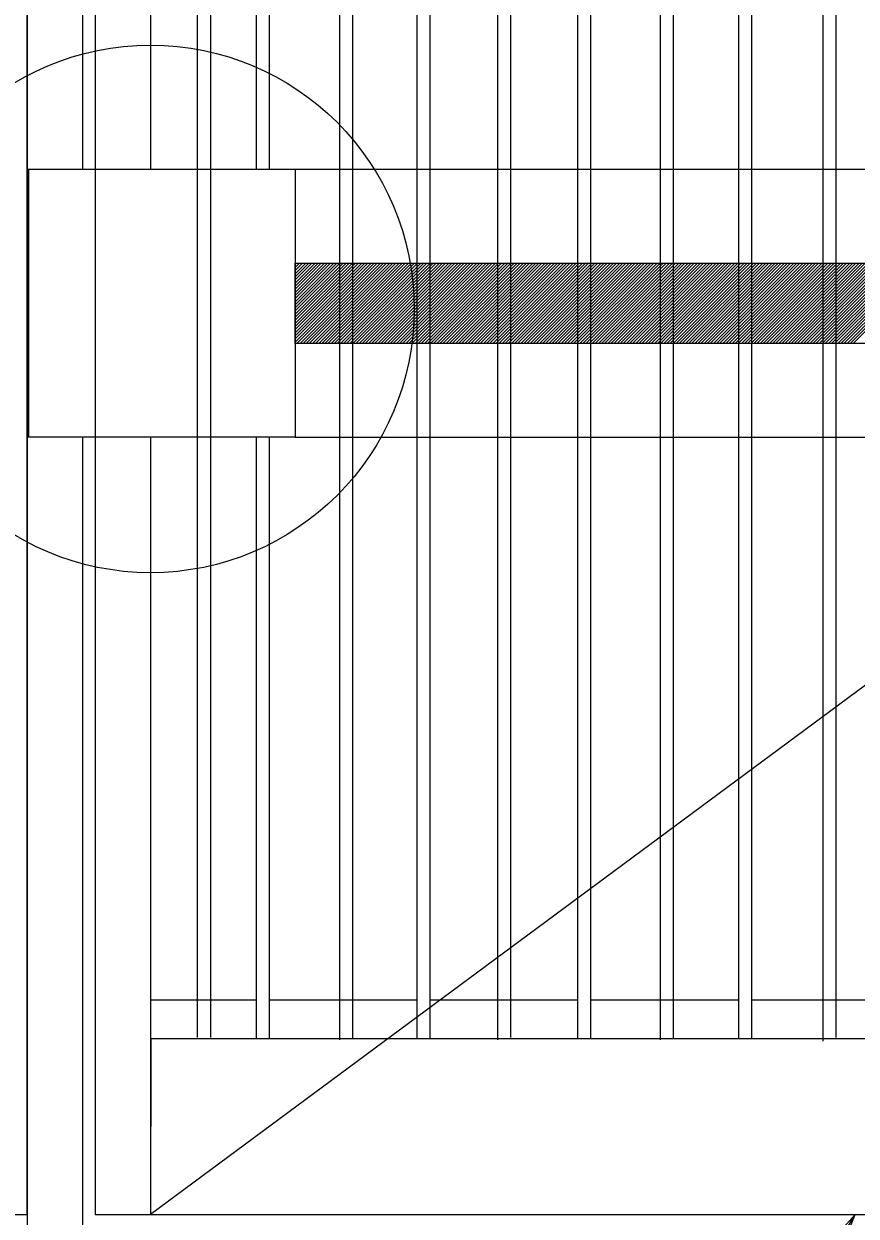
# Model space of a CAD drawing. Extents: x 6710407 to 6714861, y 1868090 to 1871317.
# Drawn here: x 6712137.6 to 6712184.9, y 1869779.3 to 1869847 of the extents above; entities that cross this region are included whole.
import ezdxf

# ---------------------------------------------------------------- set-up
doc = ezdxf.new("R2010")
doc.units = 0
for name, color, linetype in [('G-MARK', 7, 'Continuous'), ('G-TEXT', 7, 'Continuous'), ('Nongeo Data(60)', 7, 'Continuous')]:
    doc.layers.add(name, color=color, linetype=linetype)

msp = doc.modelspace()

# ---------------------------------------------------------------- linework, layer by layer
at = {"layer": 'G-MARK'}
msp.add_line((6712122.792, 1869675.08), (6712184.887, 1869779.343), dxfattribs=at)
at = {"layer": 'G-TEXT'}
for p, q in [((6712153.038, 1869838.779), (6712214.956, 1869838.779)), ((6712153.038, 1869833.372), (6712153.111, 1869833.444)), ((6712153.038, 1869833.195), (6712153.288, 1869833.444)), ((6712153.038, 1869833.018), (6712153.464, 1869833.444)), ((6712153.038, 1869832.841), (6712153.641, 1869833.444)), ((6712153.038, 1869832.664), (6712153.818, 1869833.444)), ((6712153.038, 1869832.488), (6712153.995, 1869833.444)), ((6712153.038, 1869832.311), (6712154.172, 1869833.444)), ((6712153.038, 1869832.134), (6712154.348, 1869833.444)), ((6712153.038, 1869831.957), (6712154.525, 1869833.444)), ((6712153.038, 1869831.781), (6712154.702, 1869833.444)), ((6712153.038, 1869831.604), (6712154.879, 1869833.444)), ((6712153.038, 1869831.427), (6712155.055, 1869833.444)), ((6712153.038, 1869831.25), (6712155.232, 1869833.444)), ((6712153.038, 1869831.073), (6712155.409, 1869833.444)), ((6712153.038, 1869830.897), (6712155.586, 1869833.444)), ((6712153.038, 1869830.72), (6712155.763, 1869833.444)), ((6712153.038, 1869830.543), (6712155.939, 1869833.444)), ((6712153.038, 1869830.366), (6712156.116, 1869833.444)), ((6712153.038, 1869830.19), (6712156.293, 1869833.444)), ((6712153.038, 1869830.013), (6712156.47, 1869833.444)), ((6712153.038, 1869829.836), (6712156.646, 1869833.444)), ((6712153.038, 1869829.659), (6712156.823, 1869833.444)), ((6712153.038, 1869829.482), (6712157, 1869833.444)), ((6712153.038, 1869829.306), (6712157.177, 1869833.444)), ((6712153.038, 1869829.129), (6712157.354, 1869833.444)), ((6712153.038, 1869828.952), (6712157.53, 1869833.444)), ((6712153.137, 1869828.874), (6712157.707, 1869833.444)), ((6712153.314, 1869828.874), (6712157.884, 1869833.444)), ((6712153.491, 1869828.874), (6712158.061, 1869833.444)), ((6712153.667, 1869828.874), (6712158.237, 1869833.444)), ((6712153.844, 1869828.874), (6712158.414, 1869833.444)), ((6712154.021, 1869828.874), (6712158.591, 1869833.444)), ((6712154.198, 1869828.874), (6712158.768, 1869833.444)), ((6712154.375, 1869828.874), (6712158.945, 1869833.444)), ((6712154.551, 1869828.874), (6712159.121, 1869833.444)), ((6712154.728, 1869828.874), (6712159.298, 1869833.444)), ((6712154.905, 1869828.874), (6712159.475, 1869833.444)), ((6712155.082, 1869828.874), (6712159.652, 1869833.444)), ((6712155.258, 1869828.874), (6712159.828, 1869833.444)), ((6712155.435, 1869828.874), (6712160.005, 1869833.444)), ((6712155.612, 1869828.874), (6712160.182, 1869833.444)), ((6712155.789, 1869828.874), (6712160.359, 1869833.444)), ((6712155.966, 1869828.874), (6712160.536, 1869833.444)), ((6712156.142, 1869828.874), (6712160.712, 1869833.444)), ((6712156.319, 1869828.874), (6712160.889, 1869833.444)), ((6712156.496, 1869828.874), (6712161.066, 1869833.444)), ((6712156.673, 1869828.874), (6712161.243, 1869833.444)), ((6712156.849, 1869828.874), (6712161.419, 1869833.444)), ((6712157.026, 1869828.874), (6712161.596, 1869833.444)), ((6712157.203, 1869828.874), (6712161.773, 1869833.444)), ((6712157.38, 1869828.874), (6712161.95, 1869833.444)), ((6712157.557, 1869828.874), (6712162.127, 1869833.444)), ((6712157.733, 1869828.874), (6712162.303, 1869833.444)), ((6712157.91, 1869828.874), (6712162.48, 1869833.444)), ((6712158.087, 1869828.874), (6712162.657, 1869833.444)), ((6712158.264, 1869828.874), (6712162.834, 1869833.444)), ((6712158.44, 1869828.874), (6712163.01, 1869833.444)), ((6712158.617, 1869828.874), (6712163.187, 1869833.444)), ((6712158.794, 1869828.874), (6712163.364, 1869833.444)), ((6712158.971, 1869828.874), (6712163.541, 1869833.444)), ((6712159.148, 1869828.874), (6712163.718, 1869833.444)), ((6712159.324, 1869828.874), (6712163.894, 1869833.444)), ((6712159.501, 1869828.874), (6712164.071, 1869833.444)), ((6712159.678, 1869828.874), (6712164.248, 1869833.444)), ((6712159.855, 1869828.874), (6712164.425, 1869833.444)), ((6712160.031, 1869828.874), (6712164.601, 1869833.444)), ((6712160.208, 1869828.874), (6712164.778, 1869833.444)), ((6712160.385, 1869828.874), (6712164.955, 1869833.444)), ((6712160.562, 1869828.874), (6712165.132, 1869833.444)), ((6712160.739, 1869828.874), (6712165.309, 1869833.444)), ((6712160.915, 1869828.874), (6712165.485, 1869833.444)), ((6712161.092, 1869828.874), (6712165.662, 1869833.444)), ((6712161.269, 1869828.874), (6712165.839, 1869833.444)), ((6712161.446, 1869828.874), (6712166.016, 1869833.444)), ((6712161.622, 1869828.874), (6712166.192, 1869833.444)), ((6712161.799, 1869828.874), (6712166.369, 1869833.444)), ((6712161.976, 1869828.874), (6712166.546, 1869833.444)), ((6712162.153, 1869828.874), (6712166.723, 1869833.444)), ((6712162.33, 1869828.874), (6712166.9, 1869833.444)), ((6712162.506, 1869828.874), (6712167.076, 1869833.444)), ((6712162.683, 1869828.874), (6712167.253, 1869833.444)), ((6712162.86, 1869828.874), (6712167.43, 1869833.444)), ((6712163.037, 1869828.874), (6712167.607, 1869833.444)), ((6712163.213, 1869828.874), (6712167.783, 1869833.444)), ((6712163.39, 1869828.874), (6712167.96, 1869833.444)), ((6712163.567, 1869828.874), (6712168.137, 1869833.444)), ((6712163.744, 1869828.874), (6712168.314, 1869833.444)), ((6712163.92, 1869828.874), (6712168.49, 1869833.444)), ((6712164.097, 1869828.874), (6712168.667, 1869833.444)), ((6712164.274, 1869828.874), (6712168.844, 1869833.444)), ((6712164.451, 1869828.874), (6712169.021, 1869833.444)), ((6712164.628, 1869828.874), (6712169.198, 1869833.444)), ((6712164.804, 1869828.874), (6712169.374, 1869833.444)), ((6712164.981, 1869828.874), (6712169.551, 1869833.444)), ((6712165.158, 1869828.874), (6712169.728, 1869833.444)), ((6712165.335, 1869828.874), (6712169.905, 1869833.444)), ((6712165.511, 1869828.874), (6712170.081, 1869833.444)), ((6712165.688, 1869828.874), (6712170.258, 1869833.444)), ((6712165.865, 1869828.874), (6712170.435, 1869833.444)), ((6712166.042, 1869828.874), (6712170.612, 1869833.444)), ((6712166.219, 1869828.874), (6712170.789, 1869833.444)), ((6712166.395, 1869828.874), (6712170.965, 1869833.444)), ((6712166.572, 1869828.874), (6712171.142, 1869833.444)), ((6712166.749, 1869828.874), (6712171.319, 1869833.444)), ((6712166.926, 1869828.874), (6712171.496, 1869833.444)), ((6712167.102, 1869828.874), (6712171.672, 1869833.444)), ((6712167.279, 1869828.874), (6712171.849, 1869833.444)), ((6712167.456, 1869828.874), (6712172.026, 1869833.444)), ((6712167.633, 1869828.874), (6712172.203, 1869833.444)), ((6712167.81, 1869828.874), (6712172.38, 1869833.444)), ((6712167.986, 1869828.874), (6712172.556, 1869833.444)), ((6712168.163, 1869828.874), (6712172.733, 1869833.444)), ((6712168.34, 1869828.874), (6712172.91, 1869833.444)), ((6712168.517, 1869828.874), (6712173.087, 1869833.444)), ((6712168.693, 1869828.874), (6712173.263, 1869833.444)), ((6712168.87, 1869828.874), (6712173.44, 1869833.444)), ((6712169.047, 1869828.874), (6712173.617, 1869833.444)), ((6712169.224, 1869828.874), (6712173.794, 1869833.444)), ((6712169.401, 1869828.874), (6712173.971, 1869833.444)), ((6712169.577, 1869828.874), (6712174.147, 1869833.444)), ((6712169.754, 1869828.874), (6712174.324, 1869833.444)), ((6712169.931, 1869828.874), (6712174.501, 1869833.444)), ((6712170.108, 1869828.874), (6712174.678, 1869833.444)), ((6712170.284, 1869828.874), (6712174.854, 1869833.444)), ((6712170.461, 1869828.874), (6712175.031, 1869833.444)), ((6712170.638, 1869828.874), (6712175.208, 1869833.444)), ((6712170.815, 1869828.874), (6712175.385, 1869833.444)), ((6712170.992, 1869828.874), (6712175.562, 1869833.444)), ((6712171.168, 1869828.874), (6712175.738, 1869833.444)), ((6712171.345, 1869828.874), (6712175.915, 1869833.444)), ((6712171.522, 1869828.874), (6712176.092, 1869833.444)), ((6712171.699, 1869828.874), (6712176.269, 1869833.444)), ((6712171.875, 1869828.874), (6712176.445, 1869833.444)), ((6712172.052, 1869828.874), (6712176.622, 1869833.444)), ((6712172.229, 1869828.874), (6712176.799, 1869833.444)), ((6712172.406, 1869828.874), (6712176.976, 1869833.444)), ((6712172.583, 1869828.874), (6712177.153, 1869833.444)), ((6712172.759, 1869828.874), (6712177.329, 1869833.444)), ((6712172.936, 1869828.874), (6712177.506, 1869833.444)), ((6712173.113, 1869828.874), (6712177.683, 1869833.444)), ((6712173.29, 1869828.874), (6712177.86, 1869833.444)), ((6712173.466, 1869828.874), (6712178.036, 1869833.444)), ((6712173.643, 1869828.874), (6712178.213, 1869833.444)), ((6712173.82, 1869828.874), (6712178.39, 1869833.444)), ((6712173.997, 1869828.874), (6712178.567, 1869833.444)), ((6712174.174, 1869828.874), (6712178.744, 1869833.444)), ((6712174.35, 1869828.874), (6712178.92, 1869833.444)), ((6712174.527, 1869828.874), (6712179.097, 1869833.444)), ((6712174.704, 1869828.874), (6712179.274, 1869833.444)), ((6712174.881, 1869828.874), (6712179.451, 1869833.444)), ((6712175.057, 1869828.874), (6712179.627, 1869833.444)), ((6712175.234, 1869828.874), (6712179.804, 1869833.444)), ((6712175.411, 1869828.874), (6712179.981, 1869833.444)), ((6712175.588, 1869828.874), (6712180.158, 1869833.444)), ((6712175.765, 1869828.874), (6712180.335, 1869833.444)), ((6712175.941, 1869828.874), (6712180.511, 1869833.444)), ((6712176.118, 1869828.874), (6712180.688, 1869833.444)), ((6712176.295, 1869828.874), (6712180.865, 1869833.444)), ((6712176.472, 1869828.874), (6712181.042, 1869833.444)), ((6712176.648, 1869828.874), (6712181.218, 1869833.444)), ((6712176.825, 1869828.874), (6712181.395, 1869833.444)), ((6712177.002, 1869828.874), (6712181.572, 1869833.444)), ((6712177.179, 1869828.874), (6712181.749, 1869833.444)), ((6712177.356, 1869828.874), (6712181.926, 1869833.444)), ((6712177.532, 1869828.874), (6712182.102, 1869833.444)), ((6712177.709, 1869828.874), (6712182.279, 1869833.444)), ((6712177.886, 1869828.874), (6712182.456, 1869833.444)), ((6712178.063, 1869828.874), (6712182.633, 1869833.444)), ((6712178.239, 1869828.874), (6712182.809, 1869833.444)), ((6712178.416, 1869828.874), (6712182.986, 1869833.444)), ((6712178.593, 1869828.874), (6712183.163, 1869833.444)), ((6712178.77, 1869828.874), (6712183.34, 1869833.444)), ((6712178.947, 1869828.874), (6712183.517, 1869833.444)), ((6712179.123, 1869828.874), (6712183.693, 1869833.444)), ((6712179.3, 1869828.874), (6712183.87, 1869833.444)), ((6712179.477, 1869828.874), (6712184.047, 1869833.444)), ((6712179.654, 1869828.874), (6712184.224, 1869833.444)), ((6712179.83, 1869828.874), (6712184.4, 1869833.444)), ((6712180.007, 1869828.874), (6712184.577, 1869833.444)), ((6712180.184, 1869828.874), (6712184.754, 1869833.444)), ((6712180.361, 1869828.874), (6712184.931, 1869833.444)), ((6712180.538, 1869828.874), (6712185.108, 1869833.444)), ((6712180.714, 1869828.874), (6712185.284, 1869833.444)), ((6712180.891, 1869828.874), (6712185.461, 1869833.444)), ((6712181.068, 1869828.874), (6712185.638, 1869833.444)), ((6712181.245, 1869828.874), (6712185.815, 1869833.444)), ((6712181.421, 1869828.874), (6712185.991, 1869833.444)), ((6712181.598, 1869828.874), (6712186.168, 1869833.444)), ((6712181.775, 1869828.874), (6712186.345, 1869833.444)), ((6712181.952, 1869828.874), (6712186.522, 1869833.444)), ((6712182.128, 1869828.874), (6712186.698, 1869833.444)), ((6712182.305, 1869828.874), (6712186.875, 1869833.444)), ((6712182.482, 1869828.874), (6712187.052, 1869833.444)), ((6712182.659, 1869828.874), (6712187.229, 1869833.444)), ((6712182.836, 1869828.874), (6712187.406, 1869833.444)), ((6712183.012, 1869828.874), (6712187.582, 1869833.444)), ((6712183.189, 1869828.874), (6712187.759, 1869833.444)), ((6712183.366, 1869828.874), (6712187.936, 1869833.444)), ((6712183.543, 1869828.874), (6712188.113, 1869833.444)), ((6712183.719, 1869828.874), (6712188.289, 1869833.444)), ((6712183.896, 1869828.874), (6712188.466, 1869833.444)), ((6712184.073, 1869828.874), (6712188.643, 1869833.444)), ((6712184.25, 1869828.874), (6712188.82, 1869833.444)), ((6712184.427, 1869828.874), (6712188.997, 1869833.444)), ((6712184.603, 1869828.874), (6712189.173, 1869833.444)), ((6712184.78, 1869828.874), (6712189.35, 1869833.444)), ((6712153.038, 1869823.539), (6712214.956, 1869823.539))]:
    msp.add_line(p, q, dxfattribs=at)
msp.add_lwpolyline([(6712144.807, 1869882.975), (6712214.821, 1869831.159), (6712144.807, 1869779.343)], dxfattribs=at)
for points in [[(6712153.038, 1869833.444), (6712214.821, 1869833.444), (6712214.821, 1869828.874), (6712153.038, 1869828.874)], [(6712144.807, 1869779.343), (6712214.821, 1869779.343), (6712214.821, 1869789.343), (6712144.821, 1869789.343)], [(6712182.533, 1869773.45), (6712184.887, 1869779.343), (6712180.662, 1869774.608)]]:
    msp.add_lwpolyline(points, close=True, dxfattribs=at)
at = {"layer": 'Nongeo Data(60)'}
for p, q in [((6712141.664, 1869882.975), (6712141.664, 1869838.779)), ((6712144.807, 1869882.975), (6712144.807, 1869838.779)), ((6712137.798, 1869870.783), (6712137.798, 1869729.661)), ((6712140.941, 1869870.783), (6712140.941, 1869838.779)), ((6712137.798, 1869838.779), (6712153.038, 1869838.779)), ((6712137.798, 1869823.539), (6712137.798, 1869838.779)), ((6712137.864, 1869838.779), (6712137.864, 1869823.539)), ((6712141.664, 1869838.779), (6712141.664, 1869823.539)), ((6712153.038, 1869838.779), (6712153.038, 1869823.539)), ((6712153.038, 1869823.539), (6712137.798, 1869823.539)), ((6712140.941, 1869823.539), (6712140.941, 1869729.661)), ((6712144.807, 1869823.539), (6712144.807, 1869779.343)), ((6712150.813, 1869791.535), (6712144.807, 1869791.535)), ((6712159.957, 1869791.535), (6712151.575, 1869791.535)), ((6712169.101, 1869791.535), (6712160.719, 1869791.535)), ((6712178.245, 1869791.535), (6712169.863, 1869791.535)), ((6712187.389, 1869791.535), (6712179.007, 1869791.535)), ((6712141.664, 1869779.343), (6712144.807, 1869779.343))]:
    msp.add_line(p, q, dxfattribs=at)
msp.add_lwpolyline([(6712137.036, 1869779.343), (6712137.798, 1869779.343), (6712137.798, 1869882.975), (6712137.036, 1869882.975)], close=True, dxfattribs=at)
for points in [[(6712148.234, 1869789.417), (6712148.234, 1869882.975), (6712147.472, 1869882.975), (6712147.472, 1869789.417)], [(6712151.575, 1869838.779), (6712151.575, 1869882.975), (6712150.813, 1869882.975), (6712150.813, 1869838.779)], [(6712156.323, 1869789.349), (6712156.323, 1869882.975), (6712155.561, 1869882.975), (6712155.561, 1869789.281)], [(6712160.719, 1869789.343), (6712160.719, 1869882.975), (6712159.957, 1869882.975), (6712159.957, 1869789.343)], [(6712165.302, 1869789.417), (6712165.302, 1869882.975), (6712164.54, 1869882.975), (6712164.54, 1869789.281)], [(6712169.863, 1869789.343), (6712169.863, 1869882.975), (6712169.101, 1869882.975), (6712169.101, 1869789.343)], [(6712174.552, 1869789.349), (6712174.552, 1869882.975), (6712173.79, 1869882.975), (6712173.79, 1869789.281)], [(6712179.007, 1869789.343), (6712179.007, 1869882.975), (6712178.245, 1869882.975), (6712178.245, 1869789.343)], [(6712183.803, 1869789.417), (6712183.803, 1869882.975), (6712183.041, 1869882.975), (6712183.041, 1869789.213)], [(6712141.664, 1869823.539), (6712141.664, 1869779.343)], [(6712150.813, 1869823.539), (6712150.813, 1869789.343)], [(6712151.575, 1869789.343), (6712151.575, 1869823.539)]]:
    msp.add_lwpolyline(points, dxfattribs=at)
msp.add_circle((6712144.812, 1869830.841), 15, dxfattribs=at)

doc.saveas('drawing.dxf')
